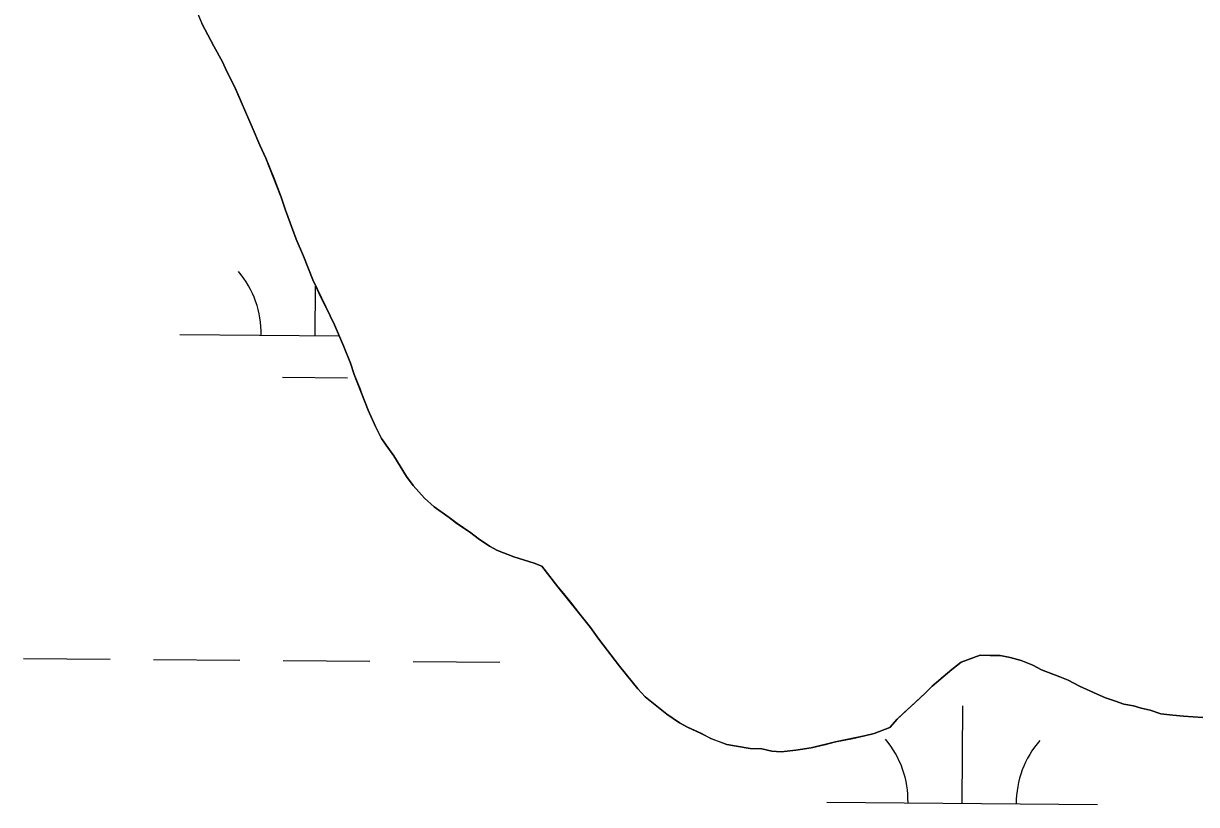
# Model space of a CAD drawing. Extents: x 3271442 to 3309282, y 752266 to 777610.
# Drawn here: x 3303396.2 to 3303829.7, y 759501.9 to 759790.5 of the extents above; entities that cross this region are included whole.
import ezdxf

# ---------------------------------------------------------------- set-up
doc = ezdxf.new("R2010")
doc.units = 0
for name, color, linetype in [('V-SITE-VEGE', 7, 'Continuous'), ('V-TOPO-SHOR', 7, 'Continuous'), ('V-WETL-SWMP', 7, 'Continuous')]:
    doc.layers.add(name, color=color, linetype=linetype)

msp = doc.modelspace()

# ---------------------------------------------------------------- linework, layer by layer
at = {"layer": 'V-SITE-VEGE'}
for p, q in [((3303460.67, 759794), (3303462.05, 759790.47)), ((3303462.05, 759790.47), (3303466.5, 759782.05)), ((3303466.5, 759782.05), (3303469.74, 759776.27)), ((3303469.74, 759776.27), (3303471.34, 759772.74)), ((3303471.34, 759772.74), (3303474.16, 759767.2)), ((3303474.16, 759767.2), (3303480.74, 759752.18)), ((3303480.74, 759752.18), (3303483.52, 759745.56)), ((3303483.52, 759745.56), (3303485.71, 759740.69)), ((3303485.71, 759740.69), (3303491.44, 759726.36)), ((3303491.44, 759726.36), (3303492.99, 759721.52)), ((3303492.99, 759721.52), (3303496.91, 759710.73)), ((3303496.91, 759710.73), (3303499.7, 759704.54)), ((3303499.7, 759704.54), (3303503.05, 759695.73)), ((3303503.05, 759695.73), (3303511.08, 759679.13)), ((3303511.08, 759679.13), (3303514.46, 759671.4)), ((3303514.46, 759671.4), (3303517.04, 759665)), ((3303517.04, 759665), (3303518.39, 759660.82)), ((3303518.39, 759660.82), (3303523.51, 759647.59)), ((3303523.51, 759647.59), (3303526.32, 759641.62)), ((3303526.32, 759641.62), (3303528.53, 759637.19)), ((3303528.53, 759637.19), (3303530.79, 759633.85)), ((3303530.79, 759633.85), (3303533.05, 759630.72)), ((3303533.05, 759630.72), (3303537.75, 759623.16)), ((3303537.75, 759623.16), (3303540.22, 759619.8)), ((3303540.22, 759619.8), (3303544.38, 759615.08)), ((3303544.38, 759615.08), (3303547.94, 759611.9)), ((3303547.94, 759611.9), (3303553.44, 759607.99)), ((3303553.44, 759607.99), (3303556.38, 759605.71)), ((3303556.38, 759605.71), (3303561.46, 759602.25)), ((3303561.46, 759602.25), (3303564.2, 759600.19)), ((3303564.2, 759600.19), (3303568.43, 759597.42)), ((3303568.43, 759597.42), (3303571.41, 759595.78)), ((3303571.41, 759595.78), (3303577.39, 759593.37)), ((3303577.39, 759593.37), (3303584.9, 759591.12)), ((3303584.9, 759591.12), (3303587.68, 759589.93)), ((3303587.68, 759589.93), (3303593.67, 759582.31)), ((3303593.67, 759582.31), (3303601.33, 759572.89)), ((3303601.33, 759572.89), (3303605.67, 759567.29)), ((3303605.67, 759567.29), (3303608.76, 759563.05)), ((3303608.76, 759563.05), (3303616.4, 759552.98)), ((3303742.75, 759554.45), (3303749.71, 759557.11)), ((3303749.71, 759557.11), (3303753.42, 759556.96)), ((3303753.42, 759556.96), (3303757.15, 759557.02)), ((3303757.15, 759557.02), (3303760.84, 759556.28)), ((3303760.84, 759556.28), (3303764.91, 759555.14)), ((3303616.4, 759552.98), (3303623.24, 759544.68)), ((3303732.02, 759545.66), (3303739.31, 759551.84)), ((3303739.31, 759551.84), (3303742.75, 759554.45)), ((3303764.91, 759555.14), (3303769.15, 759553.41)), ((3303769.15, 759553.41), (3303772.42, 759551.71)), ((3303772.42, 759551.71), (3303779.17, 759549.09)), ((3303779.17, 759549.09), (3303782.25, 759547.8)), ((3303782.25, 759547.8), (3303786.48, 759545.68)), ((3303623.24, 759544.68), (3303625.94, 759541.75)), ((3303719, 759533.44), (3303729.37, 759543.02)), ((3303729.37, 759543.02), (3303732.02, 759545.66)), ((3303786.48, 759545.68), (3303793.02, 759542.68)), ((3303793.02, 759542.68), (3303796.1, 759541.38)), ((3303625.94, 759541.75), (3303633.94, 759535.35)), ((3303796.1, 759541.38), (3303799.77, 759540.06)), ((3303799.77, 759540.06), (3303802.86, 759538.96)), ((3303802.86, 759538.96), (3303806.37, 759538.43)), ((3303806.37, 759538.43), (3303809.27, 759537.53)), ((3303633.94, 759535.35), (3303638.59, 759532.13)), ((3303809.27, 759537.53), (3303812.57, 759536.81)), ((3303812.57, 759536.81), (3303816.44, 759535.48)), ((3303816.44, 759535.48), (3303820.92, 759534.92)), ((3303820.92, 759534.92), (3303824.83, 759534.57)), ((3303824.83, 759534.57), (3303832.06, 759534.09)), ((3303638.59, 759532.13), (3303641.57, 759530.5)), ((3303641.57, 759530.5), (3303646.68, 759528.12)), ((3303710.61, 759528.17), (3303716.34, 759530.41)), ((3303716.34, 759530.41), (3303719, 759533.44)), ((3303646.68, 759528.12), (3303650.3, 759526.25)), ((3303650.3, 759526.25), (3303656.07, 759524.06)), ((3303687.29, 759522.84), (3303696.28, 759525.09)), ((3303696.28, 759525.09), (3303707, 759527.27)), ((3303707, 759527.27), (3303710.61, 759528.17)), ((3303656.07, 759524.06), (3303664.7, 759522.64)), ((3303664.7, 759522.64), (3303669.04, 759522.47)), ((3303669.04, 759522.47), (3303672.7, 759521.67)), ((3303672.7, 759521.67), (3303676.16, 759521.32)), ((3303676.16, 759521.32), (3303681.61, 759521.98)), ((3303681.61, 759521.98), (3303687.29, 759522.84))]:
    msp.add_line(p, q, dxfattribs=at)
at = {"layer": 'V-TOPO-SHOR'}
for points in [[(3303460.67, 759794), (3303462.05, 759790.47), (3303464.27, 759786.26), (3303466.5, 759782.05), (3303469.74, 759776.27), (3303471.34, 759772.74), (3303474.16, 759767.2), (3303475.95, 759763.01), (3303478.74, 759756.6), (3303480.74, 759752.18), (3303483.52, 759745.56), (3303485.71, 759740.69), (3303488.68, 759733.41), (3303491.44, 759726.36), (3303492.99, 759721.52), (3303495.33, 759714.92), (3303496.91, 759710.73), (3303499.7, 759704.54), (3303503.05, 759695.73), (3303505.25, 759691.08), (3303508.66, 759684), (3303511.08, 759679.13), (3303514.46, 759671.4), (3303517.04, 759665), (3303518.39, 759660.82), (3303520.56, 759655.31), (3303521.74, 759652.22), (3303523.51, 759647.59), (3303526.32, 759641.62), (3303528.53, 759637.19), (3303530.79, 759633.85), (3303533.05, 759630.72)], [(3303533.05, 759630.72), (3303534.69, 759628.05), (3303537.75, 759623.16), (3303540.22, 759619.8), (3303544.38, 759615.08), (3303547.94, 759611.9), (3303553.44, 759607.99), (3303556.38, 759605.71), (3303561.46, 759602.25), (3303564.2, 759600.19), (3303568.43, 759597.42), (3303571.41, 759595.78), (3303577.39, 759593.37), (3303584.9, 759591.12), (3303587.68, 759589.93), (3303590.98, 759585.67), (3303593.67, 759582.31), (3303595.75, 759579.84), (3303598.85, 759576.03), (3303601.33, 759572.89), (3303605.67, 759567.29), (3303608.76, 759563.05), (3303613.51, 759556.78), (3303616.4, 759552.98), (3303619.3, 759549.39), (3303623.24, 759544.68), (3303625.94, 759541.75), (3303630.78, 759537.87), (3303633.94, 759535.35), (3303638.59, 759532.13), (3303641.57, 759530.5), (3303646.68, 759528.12), (3303650.3, 759526.25), (3303656.07, 759524.06), (3303659.74, 759523.49), (3303664.7, 759522.64), (3303669.04, 759522.47), (3303672.7, 759521.67), (3303676.16, 759521.32), (3303681.61, 759521.97), (3303687.29, 759522.84), (3303692.55, 759524.15), (3303696.28, 759525.09), (3303702.62, 759526.36), (3303707, 759527.27), (3303710.61, 759528.17)], [(3303710.61, 759528.17), (3303716.34, 759530.41), (3303719, 759533.44), (3303721.65, 759535.88), (3303724.08, 759538.14), (3303727.13, 759540.96), (3303729.37, 759543.02), (3303732.02, 759545.66), (3303735.47, 759548.66), (3303739.31, 759551.84), (3303742.75, 759554.45), (3303745.93, 759555.69), (3303749.71, 759557.11), (3303753.43, 759556.96), (3303757.15, 759557.02), (3303760.84, 759556.28), (3303764.91, 759555.14), (3303769.15, 759553.41), (3303772.42, 759551.71), (3303775.69, 759550.41), (3303779.17, 759549.09), (3303782.25, 759547.8), (3303786.48, 759545.68), (3303789.75, 759544.17), (3303793.02, 759542.68), (3303796.1, 759541.38), (3303799.77, 759540.06), (3303802.86, 759538.96), (3303806.37, 759538.43), (3303809.27, 759537.53), (3303812.57, 759536.81), (3303816.44, 759535.48), (3303820.92, 759534.92), (3303824.83, 759534.57), (3303832.06, 759534.09)]]:
    msp.add_lwpolyline(points, dxfattribs=at)
at = {"layer": 'V-WETL-SWMP'}
for p, q in [((3303466.5, 759782.05), (3303462.05, 759790.47)), ((3303469.75, 759776.27), (3303466.5, 759782.05)), ((3303471.34, 759772.74), (3303469.75, 759776.27)), ((3303474.17, 759767.2), (3303471.34, 759772.74)), ((3303480.74, 759752.18), (3303474.17, 759767.2)), ((3303483.52, 759745.56), (3303480.74, 759752.18)), ((3303485.71, 759740.69), (3303483.52, 759745.56)), ((3303491.45, 759726.36), (3303485.71, 759740.69)), ((3303492.99, 759721.52), (3303491.45, 759726.36)), ((3303496.91, 759710.73), (3303492.99, 759721.52)), ((3303499.71, 759704.54), (3303496.91, 759710.73)), ((3303503.05, 759695.72), (3303499.71, 759704.54)), ((3303511.08, 759679.13), (3303503.05, 759695.72)), ((3303504, 759675.11), (3303504.15, 759693.45)), ((3303514.47, 759671.4), (3303511.08, 759679.13)), ((3303454, 759675.52), (3303512.87, 759675.04)), ((3303517.04, 759665), (3303514.47, 759671.4)), ((3303518.39, 759660.82), (3303517.04, 759665)), ((3303491.87, 759659.78), (3303515.87, 759659.58)), ((3303523.52, 759647.59), (3303518.39, 759660.82)), ((3303526.32, 759641.62), (3303523.52, 759647.59)), ((3303528.53, 759637.19), (3303526.32, 759641.62)), ((3303530.79, 759633.85), (3303528.53, 759637.19)), ((3303533.06, 759630.72), (3303530.79, 759633.85)), ((3303537.75, 759623.15), (3303533.06, 759630.72)), ((3303540.23, 759619.8), (3303537.75, 759623.15)), ((3303544.38, 759615.08), (3303540.23, 759619.8)), ((3303547.95, 759611.9), (3303544.38, 759615.08)), ((3303553.44, 759607.99), (3303547.95, 759611.9)), ((3303556.39, 759605.7), (3303553.44, 759607.99)), ((3303561.46, 759602.25), (3303556.39, 759605.7)), ((3303564.2, 759600.19), (3303561.46, 759602.25)), ((3303568.44, 759597.42), (3303564.2, 759600.19)), ((3303571.41, 759595.78), (3303568.44, 759597.42)), ((3303577.39, 759593.37), (3303571.41, 759595.78)), ((3303584.9, 759591.12), (3303577.39, 759593.37)), ((3303587.68, 759589.93), (3303584.9, 759591.12)), ((3303593.68, 759582.31), (3303587.68, 759589.93)), ((3303601.34, 759572.89), (3303593.68, 759582.31)), ((3303605.68, 759567.29), (3303601.34, 759572.89)), ((3303608.77, 759563.05), (3303605.68, 759567.29)), ((3303616.4, 759552.98), (3303608.77, 759563.05)), ((3303396.17, 759555.92), (3303428.17, 759555.66)), ((3303444.17, 759555.53), (3303476.17, 759555.27)), ((3303749.71, 759557.11), (3303742.75, 759554.45)), ((3303753.43, 759556.96), (3303749.71, 759557.11)), ((3303757.15, 759557.01), (3303753.43, 759556.96)), ((3303760.84, 759556.28), (3303757.15, 759557.01)), ((3303764.91, 759555.14), (3303760.84, 759556.28)), ((3303492.17, 759555.13), (3303524.17, 759554.87)), ((3303540.17, 759554.74), (3303572.16, 759554.47)), ((3303623.24, 759544.68), (3303616.4, 759552.98)), ((3303739.32, 759551.84), (3303732.02, 759545.66)), ((3303742.75, 759554.45), (3303739.32, 759551.84)), ((3303769.15, 759553.41), (3303764.91, 759555.14)), ((3303772.42, 759551.71), (3303769.15, 759553.41)), ((3303779.17, 759549.1), (3303772.42, 759551.71)), ((3303782.25, 759547.8), (3303779.17, 759549.1)), ((3303786.48, 759545.67), (3303782.25, 759547.8)), ((3303625.95, 759541.75), (3303623.24, 759544.68)), ((3303729.37, 759543.02), (3303719, 759533.44)), ((3303732.02, 759545.66), (3303729.37, 759543.02)), ((3303793.02, 759542.67), (3303786.48, 759545.67)), ((3303796.1, 759541.38), (3303793.02, 759542.67)), ((3303633.94, 759535.35), (3303625.95, 759541.75)), ((3303743.06, 759502.32), (3303743.35, 759538.32)), ((3303799.77, 759540.06), (3303796.1, 759541.38)), ((3303802.87, 759538.96), (3303799.77, 759540.06)), ((3303806.37, 759538.43), (3303802.87, 759538.96)), ((3303809.27, 759537.53), (3303806.37, 759538.43)), ((3303638.59, 759532.13), (3303633.94, 759535.35)), ((3303812.58, 759536.81), (3303809.27, 759537.53)), ((3303816.44, 759535.48), (3303812.58, 759536.81)), ((3303820.92, 759534.92), (3303816.44, 759535.48)), ((3303824.83, 759534.57), (3303820.92, 759534.92)), ((3303832.06, 759534.09), (3303824.83, 759534.57)), ((3303641.57, 759530.5), (3303638.59, 759532.13)), ((3303646.69, 759528.12), (3303641.57, 759530.5)), ((3303716.34, 759530.41), (3303710.61, 759528.17)), ((3303719, 759533.44), (3303716.34, 759530.41)), ((3303650.3, 759526.24), (3303646.69, 759528.12)), ((3303656.08, 759524.06), (3303650.3, 759526.24)), ((3303696.28, 759525.09), (3303687.29, 759522.84)), ((3303707, 759527.27), (3303696.28, 759525.09)), ((3303710.61, 759528.17), (3303707, 759527.27)), ((3303664.71, 759522.64), (3303656.08, 759524.06)), ((3303669.04, 759522.47), (3303664.71, 759522.64)), ((3303672.7, 759521.67), (3303669.04, 759522.47)), ((3303676.16, 759521.32), (3303672.7, 759521.67)), ((3303681.61, 759521.97), (3303676.16, 759521.32)), ((3303687.29, 759522.84), (3303681.61, 759521.97)), ((3303693.06, 759502.73), (3303793.06, 759501.91))]:
    msp.add_line(p, q, dxfattribs=at)
for centre, start, end in [((3303448.76, 759676.04), 358.7563, 40.2999), ((3303687.82, 759503.25), 358.7563, 40.2999), ((3303798.3, 759502.34), 138.7563, 180.2999)]:
    msp.add_arc(centre, 35.25, start, end, dxfattribs=at)

doc.saveas('drawing.dxf')
